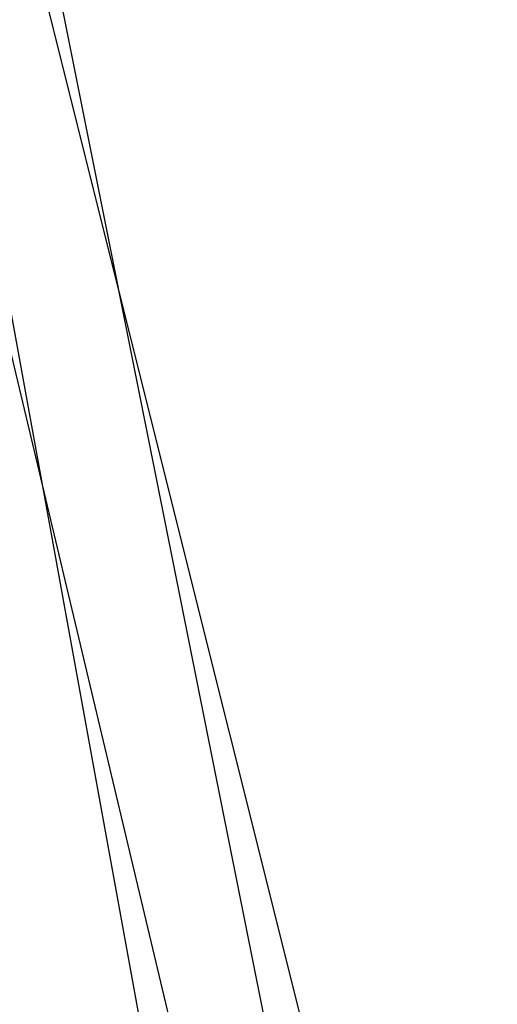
# Model space of a CAD drawing. Header units: feet. Extents: x -79 to 198, y -22 to 181.
# Tile 341 of 656: x 14.495 to 14.5518, y 50.9724 to 51.0897. Entities that reach past the tile are written whole.
import ezdxf

# ---------------------------------------------------------------- set-up
doc = ezdxf.new("R2010")
doc.units = ezdxf.units.FT
doc.layers.add('A-LINEA', color=7, linetype='CONTINUOUS')

msp = doc.modelspace()

# ---------------------------------------------------------------- linework, layer by layer
at = {"layer": 'A-LINEA'}
for points in [[(15.04, 51.2978), (15.1067, 51.0178), (14.5333, 50.8844), (14.4667, 51.1644), (15.04, 51.2978)], [(15.0933, 51.0178), (15.04, 51.2978), (14.4667, 51.2044), (14.52, 50.9111), (15.0933, 51.0178)], [(15.04, 51.2978), (15.1067, 51.0178), (14.5333, 50.8844), (14.4667, 51.1644), (15.04, 51.2978)], [(15.0933, 51.0178), (15.04, 51.2978), (14.4667, 51.2044), (14.52, 50.9111), (15.0933, 51.0178)], [(15.0267, 51.2844), (15.0933, 51.0178), (14.5467, 50.8978), (14.48, 51.1644), (15.0267, 51.2844)], [(15.08, 51.0178), (15.04, 51.2844), (14.48, 51.1911), (14.5333, 50.9244), (15.08, 51.0178)], [(15.0267, 51.2844), (15.0933, 51.0178), (14.5467, 50.8978), (14.48, 51.1644), (15.0267, 51.2844)], [(15.08, 51.0178), (15.04, 51.2844), (14.48, 51.1911), (14.5333, 50.9244), (15.08, 51.0178)]]:
    msp.add_lwpolyline(points, dxfattribs=at)

doc.saveas('drawing.dxf')
